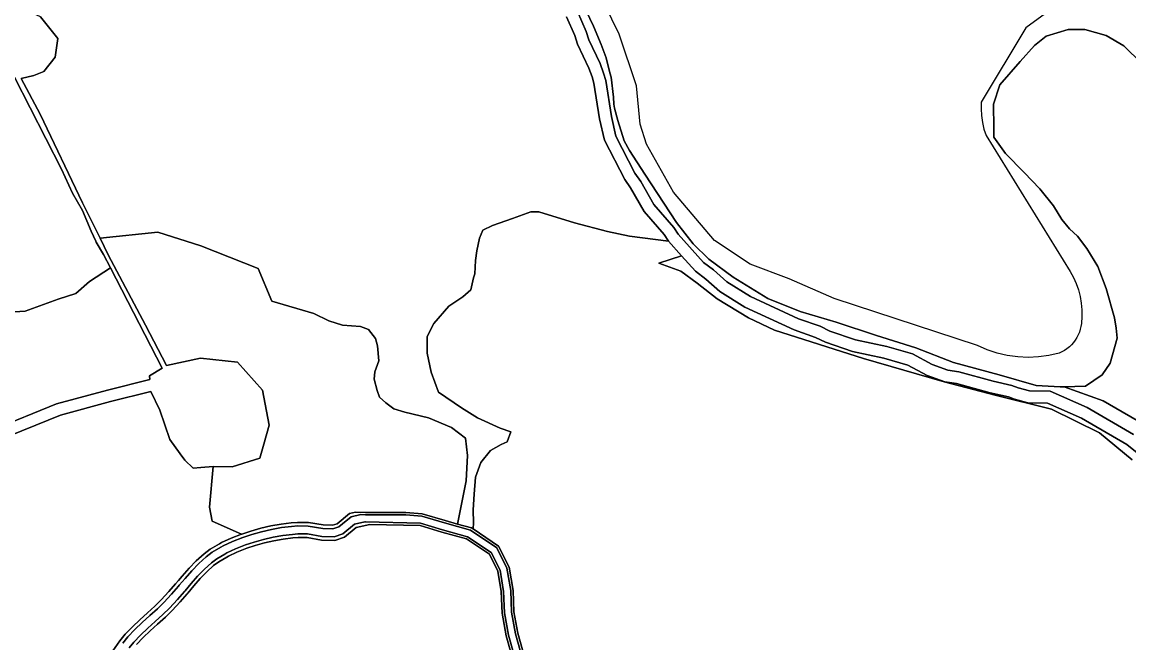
# Model space of a CAD drawing. Extents: x 164494 to 166241, y 382475 to 384495.
# Drawn here: x 165555 to 165832.3, y 383288.8 to 383444.2 of the extents above; entities that cross this region are included whole.
import ezdxf

# ---------------------------------------------------------------- set-up
doc = ezdxf.new("R2010")
doc.units = 0
for name, color, linetype in [('IMGEO_Grasland_agrarisch', 7, 'Continuous'), ('IMGEO_Grasland_overig', 7, 'Continuous'), ('IMGEO_Groenvoorziening', 7, 'Continuous'), ('IMGEO_Loofbos', 7, 'Continuous'), ('IMGEO_Oever', 7, 'Continuous'), ('IMGEO_Rietland', 7, 'Continuous'), ('IMGEO_Rivier', 7, 'Continuous'), ('IMGEO_Waterloop', 7, 'Continuous')]:
    doc.layers.add(name, color=color, linetype=linetype)

msp = doc.modelspace()

# ---------------------------------------------------------------- linework, layer by layer
at = {"layer": 'IMGEO_Grasland_agrarisch'}
msp.add_lwpolyline([(165548.83, 383371.4), (165555.82, 383371.86), (165564.07, 383374.81), (165568.45, 383376.24), (165571.94, 383379.28), (165577.17, 383382.67), (165575.45, 383386), (165573.62, 383389.13), (165573.51, 383389.34), (165572.29, 383391.84), (165570.13, 383397.03), (165567.68, 383401.38), (165564.89, 383407.38), (165549.12, 383438.12)], dxfattribs=at)
at = {"layer": 'IMGEO_Grasland_overig'}
for points in [[(165691.42, 383445.55), (165693.47, 383440.81), (165694.17, 383438.65), (165697.03, 383432.64), (165697.84, 383430.51), (165698.27, 383428.94), (165699.68, 383420), (165700.95, 383414.63), (165705.98, 383404.78), (165707.45, 383402.71), (165710.82, 383396.79), (165715.89, 383391), (165716.93, 383389.32), (165720.2, 383385.68), (165723.69, 383381.81), (165726.31, 383379.84), (165729.77, 383376.79), (165736.03, 383372.87), (165748.42, 383367.12), (165753.76, 383365.28), (165756.23, 383364.03), (165763.02, 383361.72), (165770.92, 383360.06), (165776.9, 383358.32), (165781.77, 383355.75), (165786.14, 383354.15), (165789.07, 383353.7), (165797.52, 383351.41), (165802.12, 383350.36), (165803.63, 383349.8), (165806.93, 383348.92), (165811.91, 383348.83), (165820.43, 383345.04), (165831.73, 383338.45), (165838.17, 383333.27)], [(165833.44, 383340.92), (165821.8, 383347.72), (165812.58, 383351.81), (165807.35, 383351.92), (165804.54, 383352.67), (165802.97, 383353.24), (165798.24, 383354.32), (165789.69, 383356.64), (165786.9, 383357.07), (165782.99, 383358.49), (165778.04, 383361.12), (165771.65, 383362.97), (165763.82, 383364.62), (165757.39, 383366.8), (165754.93, 383368.05), (165749.54, 383369.91), (165737.46, 383375.51), (165731.57, 383379.2), (165728.21, 383382.16), (165725.73, 383384.04), (165719.33, 383391.13), (165718.31, 383392.78), (165713.28, 383398.54), (165709.98, 383404.32), (165708.55, 383406.34), (165703.79, 383415.67), (165702.63, 383420.58), (165701.21, 383429.57), (165700.69, 383431.44), (165699.79, 383433.81), (165696.97, 383439.76), (165696.28, 383441.88), (165694.13, 383446.83)], [(165835.49, 383433.85), (165831, 383438.29), (165826.61, 383440.87), (165821.27, 383442.34), (165817.05, 383442.32), (165811.56, 383440.65), (165808.66, 383438.32), (165805.04, 383434.37), (165799.97, 383428.46), (165798.38, 383423.62), (165798.46, 383417.63), (165798.41, 383415.42), (165801.39, 383411.3), (165806.05, 383406.56), (165809.95, 383402.43), (165813.4, 383398.21), (165815.49, 383394.81), (165817.37, 383392.43), (165819.36, 383390.64), (165821.69, 383387.49), (165824.52, 383383.04), (165826.58, 383377.48), (165828.69, 383370.2), (165829.09, 383367.55), (165829.34, 383365.06), (165827.6, 383358.78), (165825.54, 383355.88), (165821.37, 383353.07), (165816.08, 383352.9), (165825.85, 383349.42), (165837.48, 383342.63)]]:
    msp.add_lwpolyline(points, dxfattribs=at)
at = {"layer": 'IMGEO_Groenvoorziening'}
for points in [[(165694.13, 383446.83), (165696.28, 383441.88), (165696.97, 383439.76), (165699.79, 383433.81), (165700.69, 383431.44), (165701.21, 383429.57), (165702.63, 383420.58), (165703.79, 383415.67), (165708.55, 383406.34), (165709.98, 383404.32), (165713.28, 383398.54), (165718.31, 383392.78), (165719.33, 383391.13), (165725.73, 383384.04), (165728.21, 383382.16), (165731.57, 383379.2), (165737.46, 383375.51), (165749.54, 383369.91), (165754.93, 383368.05), (165757.39, 383366.8), (165763.82, 383364.62), (165771.65, 383362.97), (165778.04, 383361.12), (165782.99, 383358.49), (165786.9, 383357.07), (165789.69, 383356.64), (165798.24, 383354.32), (165802.97, 383353.24), (165804.54, 383352.67), (165807.35, 383351.92), (165812.58, 383351.81), (165821.8, 383347.72), (165833.44, 383340.92)], [(165837.48, 383342.63), (165825.85, 383349.42), (165816.08, 383352.9), (165815.06, 383352.87), (165809.06, 383353.22), (165799.77, 383355.92), (165788.3, 383358.95), (165778.92, 383362.65), (165769.07, 383365.76), (165758.97, 383369.09), (165749.96, 383371.77), (165741.84, 383375.04), (165733.18, 383380.31), (165727.05, 383384.88), (165723.12, 383388.7), (165718.95, 383393.99), (165711.04, 383406.13), (165707.16, 383412.04), (165705.87, 383414.45), (165704.23, 383419.54), (165703.42, 383422.62), (165703.29, 383423.66), (165703.14, 383425.42), (165702.55, 383430.41), (165702.27, 383431.5), (165701.35, 383435.25), (165700.1, 383438.63), (165698.13, 383443.17), (165696.3, 383446.98)]]:
    msp.add_lwpolyline(points, dxfattribs=at)
at = {"layer": 'IMGEO_Loofbos'}
for points in [[(165554.83, 383430.08), (165557.94, 383430.84), (165560.46, 383431.85), (165563.33, 383435.38), (165564, 383440.1), (165559.62, 383445.49), (165548.68, 383450.54)], [(165833.06, 383334.58), (165824.87, 383341.36), (165812.91, 383347.34), (165798.74, 383350.81), (165785.99, 383354.12), (165765.83, 383359.95), (165743.48, 383367.04), (165737.02, 383370.19), (165729.15, 383374.91), (165724.11, 383378.85), (165720.02, 383381.85), (165714.51, 383383.89), (165720.2, 383385.68), (165716.93, 383389.32), (165707.18, 383390.61), (165701.63, 383391.79), (165693.38, 383393.98), (165684.45, 383396.68), (165682.43, 383396.68), (165677.88, 383394.99), (165672.83, 383393.31), (165670.47, 383392.13), (165669.63, 383390.11), (165668.95, 383386.91), (165668.62, 383384.55), (165668.45, 383381.18), (165668.11, 383380.17), (165667.44, 383377.14), (165665.42, 383375.46), (165661.88, 383373.1), (165658.18, 383368.72), (165656.49, 383365.52), (165656.49, 383361.31), (165657.5, 383356.59), (165659.35, 383351.54), (165665.08, 383347.67), (165669.12, 383345.14), (165674.76, 383342.53), (165677.46, 383341.6), (165676.53, 383339.08), (165675.02, 383338.49), (165672.32, 383336.97), (165669.96, 383333.94), (165668.62, 383330.24), (165668.28, 383326.03), (165668.03, 383322.07), (165668.11, 383318.87), (165668.03, 383317.3), (165674.4, 383313.02), (165677.05, 383307.72), (165678.04, 383301.94), (165678.23, 383296.55), (165679.18, 383291.22), (165680.38, 383287.08)], [(165547.58, 383342.11), (165563.67, 383348.63), (165576.4, 383352.08), (165587.04, 383354.72), (165586.96, 383355.62), (165590.11, 383357.59), (165577.17, 383382.67), (165571.94, 383379.28), (165568.45, 383376.24), (165564.07, 383374.81), (165555.82, 383371.86), (165548.83, 383371.4)]]:
    msp.add_lwpolyline(points, dxfattribs=at)
msp.add_lwpolyline([(165617.58, 383374.32), (165614.15, 383382.48), (165599.76, 383388.21), (165589.07, 383391.65), (165574.56, 383390.09), (165576.62, 383385.96), (165585.9, 383368.33), (165591.24, 383358.19), (165599.71, 383360.1), (165609.01, 383359.03), (165615.27, 383352.04), (165616.88, 383343.27), (165615.55, 383338.57), (165614.56, 383335.04), (165607.65, 383332.88), (165602.86, 383332.93), (165601.97, 383322.76), (165602.67, 383319.26), (165609.96, 383316), (165610.05, 383316.04), (165612.29, 383316.78), (165614.81, 383317.49), (165617.34, 383318.08), (165619.9, 383318.53), (165622.46, 383318.84), (165624.04, 383318.96), (165626.79, 383318.94), (165630.44, 383318.32), (165632.77, 383318.22), (165633.92, 383318.6), (165637.01, 383321.15), (165638.58, 383321.52), (165641.02, 383321.47), (165651.19, 383321.47), (165655.28, 383321.1), (165661.01, 383319.4), (165664.07, 383318.55), (165666.26, 383329.39), (165666.6, 383335.71), (165666.09, 383340.01), (165662.55, 383342.7), (165656.83, 383345.14), (165650.93, 383346.57), (165648.15, 383347.41), (165646.13, 383348.85), (165644.53, 383350.28), (165643.94, 383351.96), (165643.18, 383354.83), (165643.35, 383356.68), (165644.36, 383359.37), (165644.03, 383363.16), (165643.52, 383365.02), (165641.84, 383367.21), (165639.82, 383367.96), (165635.27, 383368.3), (165631.9, 383369.39), (165628.11, 383371.25)], close=True, dxfattribs=at)
at = {"layer": 'IMGEO_Oever'}
for points in [[(165680.38, 383287.08), (165679.18, 383291.22), (165678.23, 383296.55), (165678.04, 383301.94), (165677.05, 383307.72), (165674.4, 383313.02), (165668.03, 383317.3), (165667.61, 383317.58), (165664.07, 383318.55), (165661.01, 383319.4), (165655.28, 383321.1), (165651.19, 383321.47), (165641.02, 383321.47), (165638.58, 383321.52), (165637.01, 383321.15), (165633.92, 383318.6), (165632.77, 383318.22), (165630.44, 383318.32), (165626.79, 383318.94), (165624.04, 383318.96), (165622.46, 383318.84), (165619.9, 383318.53), (165617.34, 383318.08), (165614.81, 383317.49), (165612.29, 383316.78), (165610.05, 383316.04), (165609.96, 383316), (165607.36, 383315), (165604.97, 383313.9), (165604.49, 383313.61), (165602.17, 383312.23), (165600.6, 383311.05), (165598.67, 383309.33), (165596.88, 383307.47), (165595.16, 383305.53), (165594.18, 383304.37), (165593.49, 383303.56), (165591.82, 383301.62), (165589.88, 383299.53), (165588.3, 383298), (165586.43, 383296.29), (165584.53, 383294.58), (165582.66, 383292.81), (165580.87, 383290.94), (165579.52, 383289.31), (165577.73, 383286.77)], [(165580.24, 383288.76), (165581.54, 383290.34), (165583.29, 383292.17), (165585.14, 383293.92), (165587.04, 383295.62), (165588.92, 383297.34), (165590.53, 383298.9), (165592.49, 383301.02), (165594.18, 383302.98), (165594.36, 383303.2), (165595.84, 383304.94), (165597.54, 383306.85), (165599.3, 383308.68), (165601.17, 383310.36), (165602.67, 383311.48), (165604.77, 383312.73), (165605.39, 383313.1), (165607.71, 383314.17), (165610.35, 383315.19), (165612.56, 383315.91), (165615.03, 383316.61), (165617.52, 383317.19), (165620.03, 383317.64), (165622.54, 383317.95), (165624.07, 383318.06), (165626.71, 383318.04), (165630.35, 383317.42), (165632.9, 383317.32), (165634.36, 383317.82), (165635.29, 383318.58), (165637.42, 383320.32), (165639.87, 383320.89), (165641.02, 383320.87), (165651.16, 383320.87), (165655.16, 383320.5), (165660.84, 383318.82), (165667.36, 383317.03), (165673.93, 383312.61), (165676.47, 383307.53), (165677.44, 383301.88), (165677.64, 383296.48), (165678.6, 383291.09), (165679.81, 383286.89)], [(165678.11, 383286.29), (165676.84, 383290.68), (165675.84, 383296.29), (165675.64, 383301.69), (165674.74, 383306.96), (165672.54, 383311.38), (165666.59, 383315.37), (165660.35, 383317.09), (165654.8, 383318.73), (165641.01, 383319.07), (165640.86, 383319.08), (165638.33, 383318.52), (165635.35, 383316.05), (165633.2, 383315.3), (165630.14, 383315.43), (165626.53, 383316.05), (165624.14, 383316.07), (165622.74, 383315.96), (165620.33, 383315.66), (165617.93, 383315.24), (165615.53, 383314.68), (165613.14, 383314), (165611.02, 383313.3), (165608.49, 383312.33), (165606.32, 383311.33), (165605.8, 383311.02), (165603.78, 383309.82), (165602.44, 383308.81), (165600.68, 383307.24), (165599, 383305.5), (165597.35, 383303.63), (165595.84, 383301.85), (165595.69, 383301.68), (165593.98, 383299.69), (165591.96, 383297.51), (165590.29, 383295.89), (165588.38, 383294.14), (165586.49, 383292.45), (165584.7, 383290.76), (165583.03, 383289.01), (165581.83, 383287.55)], [(165583.71, 383288.41), (165585.33, 383290.12), (165587.1, 383291.78), (165588.98, 383293.47), (165590.91, 383295.23), (165592.6, 383296.88), (165594.65, 383299.09), (165596.38, 383301.09), (165596.51, 383301.25), (165598.03, 383303.04), (165599.67, 383304.89), (165601.31, 383306.59), (165603.01, 383308.12), (165604.29, 383309.08), (165606.31, 383310.28), (165606.74, 383310.53), (165608.84, 383311.5), (165611.32, 383312.46), (165613.41, 383313.14), (165615.75, 383313.81), (165618.11, 383314.35), (165620.46, 383314.77), (165622.83, 383315.06), (165624.17, 383315.16), (165626.45, 383315.15), (165630.04, 383314.53), (165633.33, 383314.4), (165635.8, 383315.25), (165638.73, 383317.65), (165642.12, 383318.45), (165654.71, 383318.14), (165660.18, 383316.51), (165666.34, 383314.82), (165672.07, 383310.97), (165674.17, 383306.77), (165675.05, 383301.63), (165675.24, 383296.23), (165676.26, 383290.54), (165677.54, 383286.09)]]:
    msp.add_lwpolyline(points, dxfattribs=at)
at = {"layer": 'IMGEO_Rietland'}
for points in [[(165559.62, 383445.49), (165564, 383440.1), (165563.33, 383435.38), (165560.46, 383431.85), (165557.94, 383430.84), (165554.83, 383430.08), (165559.54, 383421.14), (165570.16, 383398.93), (165574.56, 383390.09), (165589.07, 383391.65), (165599.76, 383388.21), (165614.15, 383382.48), (165617.58, 383374.32), (165628.11, 383371.25), (165631.9, 383369.39), (165635.27, 383368.3), (165639.82, 383367.96), (165641.84, 383367.21), (165643.52, 383365.02), (165644.03, 383363.16), (165644.36, 383359.37), (165643.35, 383356.68), (165643.18, 383354.83), (165643.94, 383351.96), (165644.53, 383350.28), (165646.13, 383348.85), (165648.15, 383347.41), (165650.93, 383346.57), (165656.83, 383345.14), (165662.55, 383342.7), (165666.09, 383340.01), (165666.6, 383335.71), (165666.26, 383329.39), (165664.07, 383318.55), (165667.61, 383317.58), (165668.03, 383317.3), (165668.11, 383318.87), (165668.03, 383322.07), (165668.28, 383326.03), (165668.62, 383330.24), (165669.96, 383333.94), (165672.32, 383336.97), (165675.02, 383338.49), (165676.53, 383339.08), (165677.46, 383341.6), (165674.76, 383342.53), (165669.12, 383345.14), (165665.08, 383347.67), (165659.35, 383351.54), (165657.5, 383356.59), (165656.49, 383361.31), (165656.49, 383365.52), (165658.18, 383368.72), (165661.88, 383373.1), (165665.42, 383375.46), (165667.44, 383377.14), (165668.11, 383380.17), (165668.45, 383381.18), (165668.62, 383384.55), (165668.95, 383386.91), (165669.63, 383390.11), (165670.47, 383392.13), (165672.83, 383393.31), (165677.88, 383394.99), (165682.43, 383396.68), (165684.45, 383396.68), (165693.38, 383393.98), (165701.63, 383391.79), (165707.18, 383390.61), (165716.93, 383389.32), (165715.89, 383391), (165710.82, 383396.79), (165707.45, 383402.71), (165705.98, 383404.78), (165700.95, 383414.63), (165699.68, 383420), (165698.27, 383428.94), (165697.84, 383430.51), (165697.03, 383432.64), (165694.17, 383438.65), (165693.47, 383440.81), (165691.42, 383445.55)], [(165838.17, 383333.27), (165831.73, 383338.45), (165820.43, 383345.04), (165811.91, 383348.83), (165806.93, 383348.92), (165803.63, 383349.8), (165802.12, 383350.36), (165797.52, 383351.41), (165789.07, 383353.7), (165786.14, 383354.15), (165781.77, 383355.75), (165776.9, 383358.32), (165770.92, 383360.06), (165763.02, 383361.72), (165756.23, 383364.03), (165753.76, 383365.28), (165748.42, 383367.12), (165736.03, 383372.87), (165729.77, 383376.79), (165726.31, 383379.84), (165723.69, 383381.81), (165720.2, 383385.68), (165714.51, 383383.89), (165720.02, 383381.85), (165724.11, 383378.85), (165729.15, 383374.91), (165737.02, 383370.19), (165743.48, 383367.04), (165765.83, 383359.95), (165785.99, 383354.12), (165798.74, 383350.81), (165812.91, 383347.34), (165824.87, 383341.36), (165833.06, 383334.58)], [(165577.73, 383286.77), (165579.52, 383289.31), (165580.87, 383290.94), (165582.66, 383292.81), (165584.53, 383294.58), (165586.43, 383296.29), (165588.3, 383298), (165589.88, 383299.53), (165591.82, 383301.62), (165593.49, 383303.56), (165594.18, 383304.37), (165595.16, 383305.53), (165596.88, 383307.47), (165598.67, 383309.33), (165600.6, 383311.05), (165602.17, 383312.23), (165604.49, 383313.61), (165604.97, 383313.9), (165607.36, 383315), (165609.96, 383316), (165602.67, 383319.26), (165601.97, 383322.76), (165602.86, 383332.93), (165599.82, 383332.67), (165597.85, 383332.49), (165595.77, 383334.5), (165594.61, 383336.09), (165592.01, 383339.69), (165589.51, 383347.03), (165587.3, 383351.69), (165577.16, 383349.18), (165564.63, 383345.78), (165548.71, 383339.33)], [(165677.54, 383286.09), (165676.26, 383290.54), (165675.24, 383296.23), (165675.05, 383301.63), (165674.17, 383306.77), (165672.07, 383310.97), (165666.34, 383314.82), (165660.18, 383316.51), (165654.71, 383318.14), (165642.12, 383318.45), (165638.73, 383317.65), (165635.8, 383315.25), (165633.33, 383314.4), (165630.04, 383314.53), (165626.45, 383315.15), (165624.17, 383315.16), (165622.83, 383315.06), (165620.46, 383314.77), (165618.11, 383314.35), (165615.75, 383313.81), (165613.41, 383313.14), (165611.32, 383312.46), (165608.84, 383311.5), (165606.74, 383310.53), (165606.31, 383310.28), (165604.29, 383309.08), (165603.01, 383308.12), (165601.31, 383306.59), (165599.67, 383304.89), (165598.03, 383303.04), (165596.51, 383301.25), (165596.38, 383301.09), (165594.65, 383299.09), (165592.6, 383296.88), (165590.91, 383295.23), (165588.98, 383293.47), (165587.1, 383291.78), (165585.33, 383290.12), (165583.71, 383288.41)]]:
    msp.add_lwpolyline(points, dxfattribs=at)
at = {"layer": 'IMGEO_Rivier'}
for points in [[(165813.25, 383447.71), (165806.44, 383442.75), (165795.29, 383424.18), (165795.23, 383422.48), (165795.32, 383420.78), (165795.57, 383419.09), (165795.97, 383417.43), (165796.53, 383415.82), (165817.58, 383381.78), (165818.39, 383380.29), (165819.08, 383378.75), (165819.64, 383377.15), (165820.07, 383375.51), (165820.35, 383373.84), (165820.5, 383372.16), (165820.5, 383370.46), (165820.36, 383368.78), (165820.26, 383368.03), (165820.1, 383367.3), (165819.87, 383366.58), (165819.58, 383365.89), (165819.24, 383365.22), (165818.84, 383364.59), (165818.39, 383363.98), (165817.89, 383363.42), (165817.35, 383362.91), (165816.76, 383362.44), (165816.14, 383362.02), (165815.48, 383361.66), (165814.79, 383361.35), (165812.24, 383360.75), (165809.64, 383360.38), (165807.03, 383360.26), (165804.41, 383360.38), (165801.81, 383360.73), (165799.26, 383361.33), (165796.77, 383362.15), (165794.36, 383363.21), (165758.46, 383374.97), (165747.2, 383379.92), (165737.41, 383383.63), (165728.44, 383389.51), (165718.22, 383401.59), (165711.41, 383413.66), (165709.86, 383418.61), (165708.94, 383428.21), (165704.6, 383441.21), (165693.77, 383463.49)], [(165696.3, 383446.98), (165698.13, 383443.17), (165700.1, 383438.63), (165701.35, 383435.25), (165702.27, 383431.5), (165702.55, 383430.41), (165703.14, 383425.42), (165703.29, 383423.66), (165703.42, 383422.62), (165704.23, 383419.54), (165705.87, 383414.45), (165707.16, 383412.04), (165711.04, 383406.13), (165718.95, 383393.99), (165723.12, 383388.7), (165727.05, 383384.88), (165733.18, 383380.31), (165741.84, 383375.04), (165749.96, 383371.77), (165758.97, 383369.09), (165769.07, 383365.76), (165778.92, 383362.65), (165788.3, 383358.95), (165799.77, 383355.92), (165809.06, 383353.22), (165815.06, 383352.87), (165816.08, 383352.9), (165821.37, 383353.07), (165825.54, 383355.88), (165827.6, 383358.78), (165829.34, 383365.06), (165829.09, 383367.55), (165828.69, 383370.2), (165826.58, 383377.48), (165824.52, 383383.04), (165821.69, 383387.49), (165819.36, 383390.64), (165817.37, 383392.43), (165815.49, 383394.81), (165813.4, 383398.21), (165809.95, 383402.43), (165806.05, 383406.56), (165801.39, 383411.3), (165798.41, 383415.42), (165798.46, 383417.63), (165798.38, 383423.62), (165799.97, 383428.46), (165805.04, 383434.37), (165808.66, 383438.32), (165811.56, 383440.65), (165817.05, 383442.32), (165821.27, 383442.34), (165826.61, 383440.87), (165831, 383438.29), (165835.49, 383433.85)]]:
    msp.add_lwpolyline(points, dxfattribs=at)
at = {"layer": 'IMGEO_Waterloop'}
for points in [[(165549.12, 383438.12), (165564.89, 383407.38), (165567.68, 383401.38), (165570.13, 383397.03), (165572.29, 383391.84), (165573.51, 383389.34), (165573.62, 383389.13), (165575.45, 383386), (165577.17, 383382.67), (165590.11, 383357.59), (165586.96, 383355.62), (165587.04, 383354.72), (165576.4, 383352.08), (165563.67, 383348.63), (165547.58, 383342.11)], [(165576.62, 383385.96), (165574.56, 383390.09), (165570.16, 383398.93), (165559.54, 383421.14), (165554.83, 383430.08)], [(165548.71, 383339.33), (165564.63, 383345.78), (165577.16, 383349.18), (165587.3, 383351.69), (165589.51, 383347.03), (165592.01, 383339.69), (165594.61, 383336.09), (165595.77, 383334.5), (165597.85, 383332.49), (165599.82, 383332.67), (165602.86, 383332.93), (165607.65, 383332.88), (165614.56, 383335.04), (165615.55, 383338.57), (165616.88, 383343.27), (165615.27, 383352.04), (165609.01, 383359.03), (165599.71, 383360.1), (165591.24, 383358.19), (165585.9, 383368.33), (165576.62, 383385.96)], [(165679.81, 383286.89), (165678.6, 383291.09), (165677.64, 383296.48), (165677.44, 383301.88), (165676.47, 383307.53), (165673.93, 383312.61), (165667.36, 383317.03), (165660.84, 383318.82), (165655.16, 383320.5), (165651.16, 383320.87), (165641.02, 383320.87), (165639.87, 383320.89), (165637.42, 383320.32), (165635.29, 383318.58), (165634.36, 383317.82), (165632.9, 383317.32), (165630.35, 383317.42), (165626.71, 383318.04), (165624.07, 383318.06), (165622.54, 383317.95), (165620.03, 383317.64), (165617.52, 383317.19), (165615.03, 383316.61), (165612.56, 383315.91), (165610.35, 383315.19), (165607.71, 383314.17), (165605.39, 383313.1), (165604.77, 383312.73), (165602.67, 383311.48), (165601.17, 383310.36), (165599.3, 383308.68), (165597.54, 383306.85), (165595.84, 383304.94), (165594.36, 383303.2), (165594.18, 383302.98), (165592.49, 383301.02), (165590.53, 383298.9), (165588.92, 383297.34), (165587.04, 383295.62), (165585.14, 383293.92), (165583.29, 383292.17), (165581.54, 383290.34), (165580.24, 383288.76)], [(165581.83, 383287.55), (165583.03, 383289.01), (165584.7, 383290.76), (165586.49, 383292.45), (165588.38, 383294.14), (165590.29, 383295.89), (165591.96, 383297.51), (165593.98, 383299.69), (165595.69, 383301.68), (165595.84, 383301.85), (165597.35, 383303.63), (165599, 383305.5), (165600.68, 383307.24), (165602.44, 383308.81), (165603.78, 383309.82), (165605.8, 383311.02), (165606.32, 383311.33), (165608.49, 383312.33), (165611.02, 383313.3), (165613.14, 383314), (165615.53, 383314.68), (165617.93, 383315.24), (165620.33, 383315.66), (165622.74, 383315.96), (165624.14, 383316.07), (165626.53, 383316.05), (165630.14, 383315.43), (165633.2, 383315.3), (165635.35, 383316.05), (165638.33, 383318.52), (165640.86, 383319.08), (165641.01, 383319.07), (165654.8, 383318.73), (165660.35, 383317.09), (165666.59, 383315.37), (165672.54, 383311.38), (165674.74, 383306.96), (165675.64, 383301.69), (165675.84, 383296.29), (165676.84, 383290.68), (165678.11, 383286.29)]]:
    msp.add_lwpolyline(points, dxfattribs=at)

doc.saveas('drawing.dxf')
